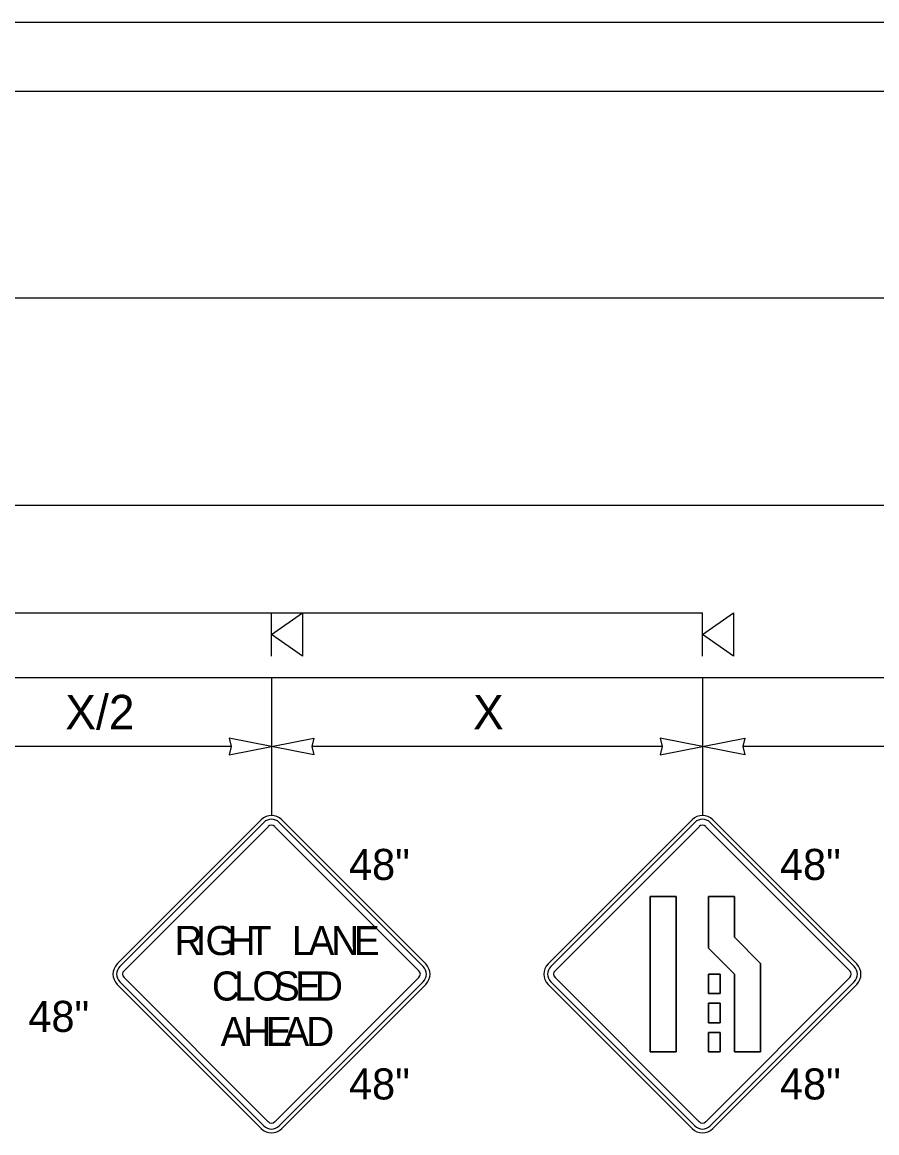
# Model space of a CAD drawing. Extents: x 99958 to 100136, y 99935 to 100013.
# Drawn here: x 100003.912 to 100005.895, y 99974.18 to 99976.756 of the extents above; entities that cross this region are included whole.
import ezdxf

# ---------------------------------------------------------------- set-up
doc = ezdxf.new("R2010")
doc.units = 0
for name, color, linetype in [('RD_ED_ShoulderPavedEdge', 7, 'Continuous'), ('RD_MK_LineEdgeWhite', 7, 'Continuous'), ('RD_MK_LineEdgeYellow', 7, 'Continuous'), ('RD_MK_LineLane', 7, 'Continuous'), ('TR_SN_ConstructionSigns', 7, 'Continuous'), ('TR_WZ_PortableSignMountBlk-Org', 7, 'Continuous'), ('TR_WZ_WorkZoneDetails', 7, 'Continuous'), ('TR_WZ_WorkZoneTextCurrent', 7, 'Continuous')]:
    doc.layers.add(name, color=color, linetype=linetype)

msp = doc.modelspace()

# ---------------------------------------------------------------- linework, layer by layer
at = {"layer": 'RD_ED_ShoulderPavedEdge'}
for p, q in [((100000.8283, 99976.7557), (100015.62, 99976.7557)), ((100000.8283, 99975.2357), (100015.62, 99975.2357))]:
    msp.add_line(p, q, dxfattribs=at)
at = {"layer": 'RD_MK_LineEdgeWhite'}
msp.add_line((100000.8283, 99975.6357), (100015.62, 99975.6357), dxfattribs=at)
at = {"layer": 'RD_MK_LineEdgeYellow'}
msp.add_line((100000.8283, 99976.5957), (100015.62, 99976.5957), dxfattribs=at)
at = {"layer": 'RD_MK_LineLane'}
msp.add_lwpolyline([(100015.62, 99976.1157), (100000.8283, 99976.1157)], dxfattribs=at)
at = {"layer": 'TR_SN_ConstructionSigns'}
for p, q in [((100004.4664, 99974.9058), (100004.1323, 99974.5717)), ((100004.4723, 99974.8999), (100004.1382, 99974.5658)), ((100004.8422, 99974.5658), (100004.5081, 99974.8999)), ((100004.8482, 99974.5717), (100004.5141, 99974.9058)), ((100005.4664, 99974.9058), (100005.1323, 99974.5717)), ((100005.4723, 99974.8999), (100005.1382, 99974.5658)), ((100005.8422, 99974.5658), (100005.5081, 99974.8999)), ((100005.8482, 99974.5717), (100005.5141, 99974.9058)), ((100004.1482, 99974.5558), (100004.4823, 99974.8899)), ((100004.4982, 99974.8899), (100004.8323, 99974.5558)), ((100005.1482, 99974.5558), (100005.4823, 99974.8899)), ((100005.4982, 99974.8899), (100005.8323, 99974.5558)), ((100005.3686, 99974.7279), (100005.4291, 99974.7279)), ((100005.3686, 99974.3679), (100005.3686, 99974.7279)), ((100005.4291, 99974.7279), (100005.3686, 99974.7279)), ((100005.3686, 99974.7279), (100005.3686, 99974.3679)), ((100005.4291, 99974.7279), (100005.4291, 99974.3679)), ((100005.4291, 99974.3679), (100005.4291, 99974.7279)), ((100005.5043, 99974.7279), (100005.5648, 99974.7279)), ((100005.5043, 99974.6083), (100005.5043, 99974.7279)), ((100005.5648, 99974.7279), (100005.5043, 99974.7279)), ((100005.5043, 99974.7279), (100005.5043, 99974.6083)), ((100005.5648, 99974.7279), (100005.5648, 99974.6334)), ((100005.5648, 99974.6334), (100005.5648, 99974.7279)), ((100005.5648, 99974.6334), (100005.6252, 99974.5729)), ((100005.6252, 99974.5729), (100005.5648, 99974.6334)), ((100005.5648, 99974.5479), (100005.5043, 99974.6083)), ((100005.5043, 99974.6083), (100005.5648, 99974.5479)), ((100005.6252, 99974.5729), (100005.6252, 99974.3679)), ((100005.6252, 99974.3679), (100005.6252, 99974.5729)), ((100004.4823, 99974.2058), (100004.1482, 99974.5399)), ((100004.8323, 99974.5399), (100004.4982, 99974.2058)), ((100005.4823, 99974.2058), (100005.1482, 99974.5399)), ((100005.8323, 99974.5399), (100005.4982, 99974.2058)), ((100005.5043, 99974.5479), (100005.531, 99974.5479)), ((100005.5043, 99974.5029), (100005.5043, 99974.5479)), ((100005.531, 99974.5479), (100005.5043, 99974.5479)), ((100005.5043, 99974.5479), (100005.5043, 99974.5029)), ((100005.531, 99974.5479), (100005.531, 99974.5029)), ((100005.531, 99974.5029), (100005.531, 99974.5479)), ((100005.5648, 99974.3679), (100005.5648, 99974.5479)), ((100005.5648, 99974.5479), (100005.5648, 99974.3679)), ((100004.1323, 99974.524), (100004.4664, 99974.1899)), ((100004.1382, 99974.53), (100004.4723, 99974.1959)), ((100004.5081, 99974.1959), (100004.8422, 99974.53)), ((100004.5141, 99974.1899), (100004.8482, 99974.524)), ((100005.1323, 99974.524), (100005.4664, 99974.1899)), ((100005.1382, 99974.53), (100005.4723, 99974.1959)), ((100005.5081, 99974.1959), (100005.8422, 99974.53)), ((100005.5141, 99974.1899), (100005.8482, 99974.524)), ((100005.531, 99974.5029), (100005.5043, 99974.5029)), ((100005.5043, 99974.5029), (100005.531, 99974.5029)), ((100005.5043, 99974.4804), (100005.531, 99974.4804)), ((100005.5043, 99974.4354), (100005.5043, 99974.4804)), ((100005.531, 99974.4804), (100005.5043, 99974.4804)), ((100005.5043, 99974.4804), (100005.5043, 99974.4354)), ((100005.531, 99974.4804), (100005.531, 99974.4354)), ((100005.531, 99974.4354), (100005.531, 99974.4804)), ((100005.531, 99974.4354), (100005.5043, 99974.4354)), ((100005.5043, 99974.4354), (100005.531, 99974.4354)), ((100005.5043, 99974.4129), (100005.531, 99974.4129)), ((100005.5043, 99974.3679), (100005.5043, 99974.4129)), ((100005.531, 99974.4129), (100005.5043, 99974.4129)), ((100005.5043, 99974.4129), (100005.5043, 99974.3679)), ((100005.531, 99974.4129), (100005.531, 99974.3679)), ((100005.531, 99974.3679), (100005.531, 99974.4129)), ((100005.4291, 99974.3679), (100005.3686, 99974.3679)), ((100005.3686, 99974.3679), (100005.4291, 99974.3679)), ((100005.531, 99974.3679), (100005.5043, 99974.3679)), ((100005.5043, 99974.3679), (100005.531, 99974.3679)), ((100005.6252, 99974.3679), (100005.5648, 99974.3679)), ((100005.5648, 99974.3679), (100005.6252, 99974.3679))]:
    msp.add_line(p, q, dxfattribs=at)
for centre, radius, start, end in [((100004.4902, 99974.882), 0.0338, 45, 135), ((100004.4902, 99974.882), 0.0253, 45, 135), ((100004.4902, 99974.882), 0.0113, 45, 135), ((100005.4902, 99974.882), 0.0338, 45, 135), ((100005.4902, 99974.882), 0.0253, 45, 135), ((100005.4902, 99974.882), 0.0113, 45, 135), ((100004.1561, 99974.5479), 0.0338, 135, 225), ((100004.1561, 99974.5479), 0.0253, 135, 225), ((100004.8243, 99974.5479), 0.0253, 315, 45), ((100004.8243, 99974.5479), 0.0338, 315, 45), ((100005.1561, 99974.5479), 0.0338, 135, 225), ((100005.1561, 99974.5479), 0.0253, 135, 225), ((100005.8243, 99974.5479), 0.0253, 315, 45), ((100005.8243, 99974.5479), 0.0338, 315, 45), ((100004.1561, 99974.5479), 0.0113, 135, 225), ((100004.8243, 99974.5479), 0.0113, 315, 45), ((100005.1561, 99974.5479), 0.0113, 135, 225), ((100005.8243, 99974.5479), 0.0113, 315, 45), ((100004.4902, 99974.2138), 0.0113, 225, 315), ((100005.4902, 99974.2138), 0.0113, 225, 315), ((100004.4902, 99974.2138), 0.0338, 225, 315), ((100004.4902, 99974.2138), 0.0253, 225, 315), ((100005.4902, 99974.2138), 0.0338, 225, 315), ((100005.4902, 99974.2138), 0.0253, 225, 315)]:
    msp.add_arc(centre, radius, start, end, dxfattribs=at)
at = {"layer": 'TR_WZ_PortableSignMountBlk-Org'}
for p, q in [((100004.4902, 99975.2858), (100004.4902, 99975.3858)), ((100005.4902, 99975.2858), (100005.4902, 99975.3858))]:
    msp.add_line(p, q, dxfattribs=at)
for points in [[(100004.4902, 99975.3357), (100004.5621, 99975.3858), (100004.5621, 99975.2858)], [(100005.4902, 99975.3357), (100005.5621, 99975.3858), (100005.5621, 99975.2858)]]:
    msp.add_lwpolyline(points, close=True, dxfattribs=at)
at = {"layer": 'TR_WZ_WorkZoneDetails'}
for p, q in [((100002.9621, 99975.3858), (100005.4902, 99975.3858)), ((100004.4902, 99975.236), (100004.4902, 99974.9157)), ((100005.4902, 99975.236), (100005.4902, 99974.9157)), ((100004.3965, 99975.0757), (100003.784, 99975.0757)), ((100005.3965, 99975.0757), (100004.584, 99975.0757)), ((100006.3965, 99975.0757), (100005.584, 99975.0757))]:
    msp.add_line(p, q, dxfattribs=at)
for points in [[(100004.4902, 99975.0757), (100004.392, 99975.095), (100004.3965, 99975.0757), (100004.392, 99975.0565)], [(100004.4902, 99975.0757), (100004.5885, 99975.095), (100004.584, 99975.0757), (100004.5885, 99975.0565)], [(100005.4902, 99975.0757), (100005.392, 99975.095), (100005.3965, 99975.0757), (100005.392, 99975.0565)], [(100005.4902, 99975.0757), (100005.5885, 99975.095), (100005.584, 99975.0757), (100005.5885, 99975.0565)]]:
    msp.add_lwpolyline(points, close=True, dxfattribs=at)

# ---------------------------------------------------------------- texts
at = {"layer": 'TR_SN_ConstructionSigns'}
for p in [(100004.67, 99974.7664), (100005.67, 99974.7664), (100003.926, 99974.414), (100004.67, 99974.2573), (100005.67, 99974.2573)]:
    msp.add_text('48"', height=0.072, rotation=360, dxfattribs=at).set_placement(p)
for s, p in [('G', (100004.337, 99974.5922)), ('R', (100004.2648, 99974.5922)), ('I', (100004.3141, 99974.5922)), ('H', (100004.3883, 99974.5922)), ('T', (100004.4356, 99974.5922)), ('L', (100004.5375, 99974.5922)), ('A', (100004.576, 99974.5922)), ('N', (100004.6286, 99974.5922)), ('E', (100004.6813, 99974.5922)), ('C', (100004.3519, 99974.4867)), ('L', (100004.4032, 99974.4867)), ('O', (100004.4457, 99974.4867)), ('S', (100004.4956, 99974.4867)), ('E', (100004.5449, 99974.4867)), ('D', (100004.5908, 99974.4867)), ('A', (100004.3721, 99974.3812)), ('H', (100004.4248, 99974.3812)), ('E', (100004.4774, 99974.3812)), ('A', (100004.5179, 99974.3812)), ('D', (100004.5706, 99974.3812))]:
    msp.add_text(s, height=0.0675, dxfattribs=at).set_placement(p)
at = {"layer": 'TR_WZ_WorkZoneTextCurrent'}
for s, p in [('X/2', (100004.0117, 99975.1157)), ('X', (100004.9578, 99975.1157))]:
    msp.add_text(s, height=0.08, rotation=360, dxfattribs=at).set_placement(p)

doc.saveas('drawing.dxf')
